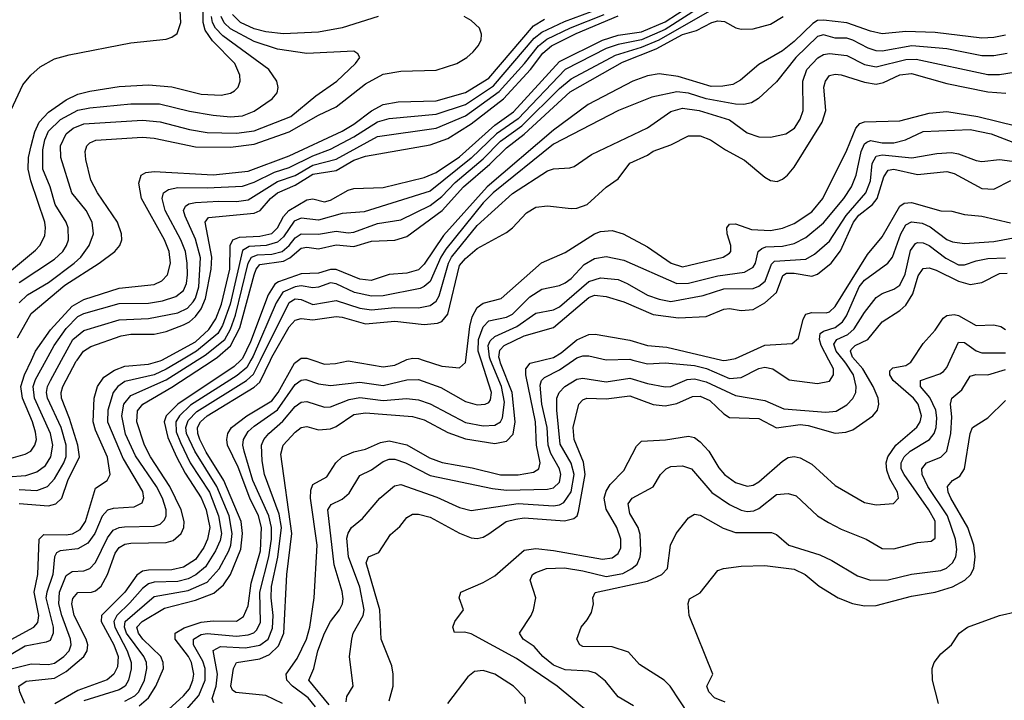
# Model space of a CAD drawing. Header units: inches. Extents: x 990535 to 1117859, y 769386 to 892122.
# Tile 369 of 656: x 1083791 to 1087146, y 788841 to 791159. Entities that reach past the tile are written whole.
import ezdxf

# ---------------------------------------------------------------- set-up
doc = ezdxf.new("R2010")
doc.units = ezdxf.units.IN
doc.header["$MEASUREMENT"] = 0
doc.layers.add('B0788', color=7, linetype='Continuous')
doc.layers.add('B0789', color=7, linetype='Continuous')

msp = doc.modelspace()

# ---------------------------------------------------------------- linework, layer by layer
at = {"layer": 'B0788', "color": 5}
for points, elevation in [([(1083690, 789645.9), (1083810, 789679.4), (1083829.9, 789690.1), (1083843.2, 789710), (1083848.1, 789730), (1083845.6, 789754.4), (1083835.2, 789790), (1083801.2, 789870), (1083795.5, 789910), (1083808.2, 789950), (1083831.6, 790000)], 3380), ([(1083750, 789602.2), (1083812.6, 789607.4), (1083850, 789619.9), (1083879.1, 789640.9), (1083897.9, 789670), (1083904.1, 789710), (1083896.6, 789750), (1083842, 789870), (1083837.2, 789910), (1083845.7, 789934.3), (1083881.9, 790000)], 3360), ([(1083750, 789041.3), (1083839.7, 789090), (1083853.7, 789106.3), (1083856.5, 789130), (1083840.8, 789210), (1083853, 789270), (1083858.2, 789390), (1083873.5, 789406.5), (1083950, 789404.5), (1083971.4, 789408.6), (1083997, 789423), (1084015.4, 789450), (1084050, 789563.7), (1084089.9, 789590.1), (1084099.1, 789610), (1084090.3, 789669.7), (1084050, 789761), (1084041.7, 789790), (1084045.2, 789870), (1084056.1, 789910), (1084078.6, 789941.4), (1084114.2, 789965.8), (1084150, 789979.8), (1084230, 789985.7), (1084270, 789997), (1084275.5, 790000)], 3280), ([(1083753.6, 788946.4), (1083830, 788965.1), (1083890, 788963.6), (1083910, 788967.6), (1083941.8, 788990), (1083959.6, 789010), (1083967, 789030), (1083964.7, 789050), (1083934.5, 789130), (1083924.4, 789170), (1083927.3, 789210), (1083950, 789266.9), (1083970, 789280.3), (1084010, 789282.1), (1084030.2, 789289.8), (1084050, 789310.7), (1084090, 789394.2), (1084110, 789420.8), (1084130, 789429.7), (1084148.3, 789431.7), (1084250, 789434.4), (1084270, 789441.7), (1084284.2, 789455.8), (1084290.3, 789470), (1084290.2, 789490), (1084277.8, 789530), (1084257.8, 789570), (1084186, 789674), (1084152.1, 789747.9), (1084139.1, 789810), (1084146.3, 789850), (1084170, 789879.3), (1084290, 789932.9), (1084396.5, 790000)], 3240), ([(1084342.8, 790000), (1084290, 789969), (1084250, 789950), (1084150, 789927.1), (1084125.6, 789910), (1084109.9, 789890), (1084092.2, 789830), (1084090, 789790), (1084143.8, 789663.8), (1084210, 789552.2), (1084213.6, 789530), (1084207.4, 789512.6), (1084180.4, 789499.6), (1084110, 789494.6), (1084090, 789488.8), (1084072, 789468), (1084047.8, 789410), (1084023.8, 789376.2), (1083990, 789357.6), (1083929.7, 789350.3), (1083916.7, 789343.3), (1083909.7, 789330.3), (1083904.8, 789270), (1083883.4, 789210), (1083881, 789190), (1083905, 789090), (1083905.5, 789070), (1083894.9, 789045.1), (1083881.2, 789038.8), (1083810, 789025.7), (1083762.4, 788997.6)], 3260), ([(1083809.2, 788830), (1083791.8, 788870), (1083789, 788890), (1083813.3, 788906.7), (1083910, 788916.6), (1083950, 788939.7), (1084009.4, 788990.6), (1084021.7, 789010), (1084023.8, 789030), (1084018.2, 789050), (1083976.6, 789130), (1083968.8, 789170), (1083971.9, 789188.1), (1083990, 789208.9), (1084036.4, 789210), (1084050, 789213.9), (1084069.5, 789230), (1084090, 789269.5), (1084117.2, 789342.8), (1084130, 789361.8), (1084150, 789372.7), (1084170, 789376.3), (1084290, 789378.3), (1084314.3, 789385.7), (1084341.5, 789410), (1084351, 789430), (1084352.2, 789450), (1084342, 789490), (1084302.9, 789570), (1084237.2, 789670), (1084217.1, 789710), (1084190.2, 789790), (1084193.1, 789826.9), (1084211.4, 789850), (1084310, 789907.8), (1084450.4, 790000)], 3220), ([(1083790, 789511.8), (1083890, 789504.1), (1083914.1, 789510), (1083934.8, 789530), (1083955.7, 789590), (1083994.7, 789670), (1083989, 789710), (1083961.1, 789801.1), (1083933.8, 789870), (1083932.7, 789890), (1083938.4, 789910), (1083983.9, 789996.1), (1083986.8, 790000)], 3320), ([(1083790, 789559.6), (1083850, 789555.4), (1083886.3, 789570), (1083910, 789596.1), (1083941.6, 789650), (1083950, 789672.2), (1083949.3, 789710), (1083932.2, 789770), (1083886.5, 789870), (1083883, 789890), (1083886.3, 789910), (1083896, 789930), (1083934.1, 790000)], 3340), ([(1084544.4, 790000), (1084521.8, 789978.2), (1084330.6, 789850), (1084290.4, 789810), (1084283.1, 789790), (1084296.4, 789736.4), (1084325.1, 789670), (1084354.8, 789614.8), (1084410, 789531), (1084426.5, 789490), (1084439.5, 789430), (1084431.3, 789390), (1084418.2, 789361.8), (1084390, 789320.7), (1084350, 789294.3), (1084310, 789285.7), (1084230, 789285), (1084210, 789280.7), (1084190, 789267.9), (1084150.1, 789209.9), (1084070.5, 789130), (1084069.5, 789110), (1084112.6, 789030), (1084126.4, 788990), (1084124.5, 788955.5), (1084112, 788930), (1084089.2, 788910.8), (1083990, 788874.6), (1083911.1, 788828.9)], 3180), ([(1084579.1, 790000), (1084564.8, 789975.2), (1084532.5, 789947.5), (1084373.4, 789846.6), (1084335.5, 789810), (1084323.6, 789790), (1084324.5, 789755.5), (1084338.8, 789718.8), (1084372.1, 789650), (1084438.5, 789550), (1084469.2, 789470), (1084478.6, 789410), (1084474.2, 789385.8), (1084458.5, 789350), (1084424.5, 789295.5), (1084391.8, 789268.2), (1084365, 789255), (1084330, 789245.7), (1084250, 789243.8), (1084230, 789237.8), (1084210, 789222.6), (1084167, 789173), (1084121.9, 789130), (1084112.3, 789110), (1084115, 789090), (1084158, 789010), (1084170.9, 788970), (1084171.6, 788948.4), (1084162.2, 788910), (1084150.3, 788890), (1084130, 788877), (1084010, 788839)], 3160), ([(1084150, 788838.2), (1084183.2, 788856.8), (1084197, 788870), (1084216.5, 788910), (1084225.1, 788950), (1084223.5, 788970), (1084214.2, 788990), (1084155.7, 789070), (1084148.2, 789090), (1084150.9, 789110), (1084250, 789194.7), (1084364.9, 789215.1), (1084430, 789243.7), (1084471.3, 789288.7), (1084503.9, 789350), (1084510.9, 789370), (1084515.6, 789410), (1084505.2, 789470), (1084463.5, 789570), (1084387.6, 789690), (1084359.7, 789750), (1084357.1, 789770), (1084365.7, 789794.3), (1084395.4, 789824.6), (1084564, 789930), (1084588.1, 789951.9), (1084612.1, 790000)], 3140), ([(1084198, 788822), (1084230.2, 788850), (1084254.8, 788890), (1084281.1, 788950), (1084280.6, 788970), (1084272.4, 788990), (1084210.4, 789050), (1084195.7, 789070), (1084190.3, 789090), (1084208.3, 789110), (1084285, 789155), (1084390, 789182.2), (1084453.3, 789206.7), (1084485.4, 789234.6), (1084510, 789270.1), (1084544.3, 789355.7), (1084550.3, 789410), (1084545.4, 789450), (1084487.1, 789590), (1084426.9, 789686.9), (1084405.4, 789730), (1084398.1, 789750), (1084397.7, 789770), (1084407.9, 789790), (1084430.5, 789810), (1084590, 789907.4), (1084610, 789924.7), (1084645.6, 790000)], 3120), ([(1084297.9, 788810), (1084350, 788856.6), (1084370, 788880.9), (1084381.8, 788910), (1084384.6, 788930), (1084376.9, 788970), (1084367, 788990), (1084320.9, 789050), (1084320.6, 789070), (1084351.5, 789088.5), (1084410, 789107.2), (1084450, 789112.2), (1084530, 789111.2), (1084553.4, 789126.6), (1084570, 789163.2), (1084579.9, 789240.1), (1084611.3, 789350), (1084615.3, 789430), (1084604.5, 789470), (1084575.4, 789530), (1084535.6, 789635.6), (1084499.1, 789710), (1084496.6, 789730), (1084500.5, 789750), (1084512.9, 789770), (1084565.4, 789810), (1084650, 789861.4), (1084671.7, 789890), (1084727.4, 789990), (1084741.3, 790000)], 3080), ([(1084359.3, 788810), (1084402, 788858), (1084423, 788910), (1084423.4, 788950), (1084415.1, 788975.1), (1084383.7, 789030), (1084383.3, 789050), (1084410, 789065.4), (1084430.6, 789069.4), (1084530, 789060.2), (1084570, 789063.8), (1084589.1, 789070.9), (1084599.1, 789080.9), (1084612, 789108), (1084609.5, 789210), (1084640.5, 789330), (1084649.8, 789389.8), (1084649.8, 789430), (1084640.3, 789470), (1084585.7, 789590), (1084556, 789690), (1084552, 789710), (1084554.4, 789730), (1084570, 789756.9), (1084590, 789775.5), (1084669.6, 789830.4), (1084730, 789916.4), (1084750, 789931.9), (1084766.1, 789933.9), (1084810, 789918.7), (1084850, 789913.6), (1084950, 789924.3), (1085030, 789914), (1085110, 789932.8), (1085150, 789933.8), (1085226.5, 789906.5), (1085310, 789858.5), (1085350, 789847.8), (1085377.7, 789850), (1085390, 789855.9), (1085395.4, 789864.6), (1085398.8, 789890), (1085363.3, 790000)], 3060), ([(1084453.2, 788833.2), (1084447.5, 788847.5), (1084460.3, 788890), (1084465.7, 788930), (1084450, 789010.8), (1084475.5, 789024.5), (1084560.3, 789019.7), (1084610, 789028.6), (1084637.7, 789050), (1084652.7, 789087.3), (1084655.1, 789130), (1084648, 789190), (1084649.3, 789229.3), (1084671.3, 789328.7), (1084682.9, 789430), (1084675, 789475), (1084625.9, 789610), (1084617.2, 789657.2), (1084614.8, 789710), (1084623, 789730), (1084640.4, 789750), (1084687.8, 789792.2), (1084730, 789842.5), (1084750, 789856.4), (1084770, 789858.7), (1084830, 789840.1), (1084850, 789840.9), (1084914.4, 789865.6), (1084950, 789872.1), (1085030, 789862.4), (1085109.4, 789869.4), (1085150, 789865), (1085190, 789851.5), (1085310, 789788), (1085370, 789776), (1085410, 789778.2), (1085429.9, 789790.1), (1085436.7, 789803.3), (1085442.9, 789857.1), (1085432.7, 789910), (1085395.8, 790000)], 3040), ([(1084686.6, 788830), (1084630, 788857.4), (1084528.1, 788868.1), (1084516.4, 788876.4), (1084510.7, 788890), (1084519.4, 788950), (1084530.2, 788969.8), (1084610, 788983), (1084642.9, 788997.1), (1084673.2, 789026.8), (1084691, 789070), (1084702.1, 789270), (1084718.3, 789410), (1084680.9, 789679.1), (1084689.5, 789710), (1084730, 789754.9), (1084750, 789770.5), (1084770, 789774.3), (1084810, 789762.1), (1084850, 789765.7), (1084870, 789773.9), (1084930, 789815), (1084970, 789820.2), (1085130, 789808), (1085170, 789796.2), (1085250, 789753.1), (1085310, 789731.9), (1085410, 789716), (1085450, 789723.4), (1085472.4, 789747.6), (1085479.6, 789790), (1085469.8, 789890), (1085429.8, 789990), (1085426.9, 790000)], 3020), ([(1084799.5, 788819.5), (1084773.7, 788850), (1084720.4, 788890), (1084701.4, 788910), (1084699.3, 788930), (1084736.2, 788983.7), (1084768.6, 789050), (1084780.4, 789090), (1084795.2, 789190), (1084805.1, 789370), (1084781.7, 789530), (1084783.1, 789556.9), (1084790, 789576.6), (1084837.9, 789602.1), (1084868.1, 789650), (1084890, 789670.7), (1084930, 789688), (1084970, 789697), (1085020.5, 789719.5), (1085050, 789725.1), (1085110, 789711.5), (1085187.1, 789667.1), (1085231.3, 789651.3), (1085333, 789633), (1085430, 789609.3), (1085490, 789608.8), (1085541.8, 789618.2), (1085560.2, 789630), (1085564.3, 789650), (1085552.7, 789710), (1085548.5, 789790), (1085516, 789950), (1085515.4, 789970), (1085530.2, 789989.8), (1085573.1, 790000)], 2980), ([(1084845.4, 788825.4), (1084776.9, 788910), (1084793.7, 788950), (1084807.1, 789010), (1084829.9, 789070), (1084850, 789109.4), (1084881.3, 789150), (1084891, 789170), (1084893.1, 789186.9), (1084890, 789211.6), (1084863.2, 789303.2), (1084840.8, 789490), (1084852.1, 789507.9), (1084890, 789526.8), (1084913.4, 789546.6), (1084950, 789607.2), (1084990, 789625.8), (1085030, 789654.2), (1085050, 789662.2), (1085070, 789662.8), (1085106.4, 789650), (1085190, 789607.3), (1085402.3, 789562.3), (1085450, 789557.4), (1085590, 789560.1), (1085610, 789564.8), (1085630, 789584.8), (1085634.6, 789610), (1085630.2, 789630), (1085601.4, 789681.4), (1085591.6, 789710), (1085588.6, 789770), (1085570, 789850), (1085565.2, 789914.8), (1085569.1, 789930.9), (1085579.2, 789940.8), (1085630, 789966.5), (1085678.3, 790000)], 2960), ([(1084790, 790000), (1084830, 789986.4), (1084867.9, 789987.9), (1084910, 789998), (1085030, 789976.7), (1085070, 789982.8), (1085105.8, 790000)], 3080), ([(1084903.4, 788836.6), (1084906, 788854), (1084928.1, 788890), (1084915.3, 788990), (1084922.5, 789050), (1084927.2, 789070), (1084962.1, 789130), (1084965.2, 789150), (1084950, 789226.6), (1084911.1, 789330), (1084906.4, 789393.6), (1084910, 789410.2), (1084921.5, 789430), (1084959.5, 789460.5), (1085018, 789530), (1085067.9, 789572.1), (1085090, 789576.1), (1085212.8, 789532.8), (1085290, 789497.9), (1085330, 789487.5), (1085490, 789511.5), (1085610, 789504.2), (1085630, 789506.7), (1085645.3, 789514.7), (1085670, 789551.3), (1085681, 789610), (1085670, 789648.9), (1085633.2, 789713.2), (1085621.7, 789830), (1085621.9, 789870), (1085629.1, 789890), (1085648.3, 789910), (1085690, 789934.6), (1085710, 789938.2), (1085790, 789925.5), (1085870, 789938.7), (1085930, 789920.8), (1085990, 789909.2), (1086010, 789910.5), (1086065.8, 789934.2), (1086090, 789936.2), (1086130, 789926.1), (1086230, 789879.4), (1086330, 789862.2), (1086394.5, 789834.5), (1086537.8, 789822.2), (1086573.6, 789826.4), (1086610, 789847.5), (1086630, 789868.8), (1086640.4, 789890), (1086641.7, 789910), (1086632.4, 789950), (1086606.4, 789990), (1086598, 790000)], 2940), ([(1085050, 788839), (1085063.4, 788890), (1085064, 788930), (1085059.1, 788959.1), (1085022.5, 789050), (1085018.5, 789150), (1084971.4, 789310), (1084979.7, 789330), (1085014.9, 789345.1), (1085054.5, 789405.5), (1085087.1, 789432.9), (1085110, 789464.2), (1085130, 789475.4), (1085150, 789475), (1085190, 789464.5), (1085290.1, 789410.1), (1085330, 789395.1), (1085350, 789392.9), (1085370, 789396.9), (1085390, 789408.1), (1085449.2, 789450), (1085481.2, 789458.8), (1085510, 789462.4), (1085647.1, 789452.9), (1085679.5, 789460.5), (1085690.2, 789469.8), (1085695.2, 789484.8), (1085718.3, 789610), (1085712.5, 789652.5), (1085680.3, 789730), (1085677.6, 789770), (1085696.6, 789850), (1085710, 789864.7), (1085723.5, 789870), (1085790, 789867.8), (1085870, 789878.5), (1085950, 789848.2), (1085990, 789844.4), (1086030, 789852.1), (1086083.6, 789876.4), (1086110, 789877.5), (1086142.8, 789862.8), (1086190, 789817.2), (1086210, 789805), (1086310, 789800.7), (1086369.4, 789769.4), (1086450, 789780.8), (1086477.8, 789777.8), (1086570, 789751.1), (1086606, 789754), (1086630, 789762.8), (1086698.4, 789810), (1086714, 789830), (1086718.3, 789850), (1086715.7, 789870), (1086699, 789910), (1086663.9, 789970), (1086638, 790000)], 2920), ([(1085166.2, 790000), (1085230, 789979.5), (1085290, 789973.5), (1085310, 789992.2), (1085311, 790000)], 3080), ([(1085790, 788750.5), (1085622.4, 788890), (1085483.8, 788983.8), (1085330, 789068.3), (1085306.4, 789073.6), (1085272.4, 789072.4), (1085266.6, 789090), (1085274.5, 789110), (1085303.5, 789150), (1085288.5, 789190), (1085294, 789210), (1085370, 789242.4), (1085410, 789264.8), (1085510, 789352.6), (1085550, 789358.4), (1085610, 789352.1), (1085777.6, 789322.4), (1085810, 789326.8), (1085830, 789341.5), (1085839.2, 789360.8), (1085839.4, 789390), (1085826, 789430), (1085790, 789492.7), (1085783.1, 789530), (1085790, 789553.7), (1085803.7, 789576.3), (1085850, 789623.5), (1085892.6, 789707.4), (1085910, 789723.8), (1085991.7, 789728.3), (1086070, 789741.2), (1086090, 789735.9), (1086110, 789721.6), (1086139.6, 789690), (1086173.6, 789633.6), (1086193.1, 789610), (1086230, 789583.4), (1086270, 789570.9), (1086290, 789573.8), (1086310, 789585), (1086390, 789655.8), (1086410, 789668.4), (1086430, 789671.8), (1086450, 789667.4), (1086490, 789645.7), (1086570, 789573.4), (1086670, 789514.8), (1086710, 789507.2), (1086768, 789512), (1086785.8, 789530), (1086781.7, 789550), (1086755.9, 789595.9), (1086745.3, 789625.3), (1086743.6, 789650), (1086748.8, 789670), (1086776.4, 789710), (1086848, 789772), (1086859.2, 789790), (1086863.5, 789810), (1086852.8, 789850), (1086837.1, 789870), (1086767.5, 789930), (1086756.5, 789950), (1086756.4, 789963.6), (1086766, 789974), (1086810, 789981.8), (1086827.1, 789992.9), (1086832, 790000)], 2880), ([(1085883.1, 788823.1), (1085830, 788853.3), (1085787.1, 788907.1), (1085753.6, 788933.6), (1085730, 788940.9), (1085650, 788944.6), (1085610, 788961.2), (1085574.1, 788990), (1085544.3, 789024.3), (1085507.2, 789050), (1085494.5, 789070), (1085534.1, 789130), (1085542.3, 789150), (1085549.8, 789190), (1085531.1, 789250), (1085539.1, 789270), (1085550, 789277.1), (1085586, 789290), (1085647.9, 789292.1), (1085710, 789282.8), (1085790, 789262.8), (1085846.3, 789273.7), (1085876.9, 789290), (1085894.7, 789305.3), (1085905.3, 789330), (1085907.7, 789350), (1085905.8, 789405.8), (1085898.5, 789430), (1085870, 789478), (1085864.1, 789510), (1085878.3, 789530), (1085950, 789568.2), (1085974.7, 789610), (1085994, 789630), (1086010, 789638), (1086050, 789639.9), (1086080.6, 789630), (1086149.6, 789549.6), (1086210, 789507.8), (1086250, 789488.4), (1086270, 789484.7), (1086293.1, 789486.9), (1086310, 789494.6), (1086370, 789541.7), (1086410, 789545.9), (1086437.3, 789537.3), (1086510.1, 789470.1), (1086546.9, 789446.9), (1086590, 789424.2), (1086674.9, 789390), (1086730, 789358), (1086770, 789357.5), (1086850, 789378.7), (1086896.7, 789383.3), (1086910, 789394), (1086910, 789451.6), (1086889.2, 789490), (1086804.3, 789610), (1086794.8, 789630), (1086794.5, 789650), (1086804.3, 789670), (1086825.4, 789690), (1086891.7, 789730), (1086906.8, 789750), (1086913.7, 789770), (1086916.3, 789803.7), (1086912.4, 789830), (1086892.8, 789872.8), (1086860.6, 789910), (1086860.2, 789930), (1086926.7, 789953.3), (1086938.4, 789961.6), (1086950, 789974.9), (1086961.7, 790000)], 2860), ([(1085880.5, 790000), (1085930, 789987.5), (1085990.1, 789990.1), (1086090, 789982), (1086131.3, 789971.3), (1086210, 789937.7), (1086250, 789940.4), (1086310, 789971), (1086330, 789975.4), (1086357.6, 789970), (1086413.1, 789933.1), (1086510, 789919.8), (1086550, 789927.9), (1086563.8, 789950), (1086564.1, 789970), (1086548.3, 790000)], 2960), ([(1086183.2, 790000), (1086190, 789998.4), (1086199.5, 790000)], 2980), ([(1086073, 788790), (1086007.2, 788890), (1085987.3, 788910), (1085903.3, 788963.3), (1085865.4, 789005.4), (1085810, 789023), (1085710, 789024.8), (1085699.7, 789030), (1085689.7, 789050), (1085703.9, 789090), (1085725, 789115), (1085739.1, 789140.9), (1085746.7, 789170), (1085744.5, 789190), (1085751.7, 789208.3), (1085930, 789247), (1085978.7, 789270), (1085998.4, 789290), (1086009.2, 789370), (1086028.2, 789410), (1086070, 789463.1), (1086090, 789475.8), (1086110, 789471.8), (1086187.9, 789427.9), (1086230, 789413), (1086352.9, 789412.9), (1086370, 789405.5), (1086411.4, 789370), (1086517.3, 789337.3), (1086558, 789318), (1086645.4, 789265.4), (1086690, 789250.7), (1086750, 789251.2), (1086830, 789270.6), (1086930, 789283.7), (1086948.7, 789291.3), (1086969.9, 789310), (1086980.7, 789330), (1086984.8, 789355.2), (1086980.2, 789390), (1086952, 789470), (1086885.4, 789570), (1086866.5, 789610), (1086864.5, 789630), (1086881.5, 789650), (1086930.2, 789669.8), (1086950.2, 789689.8), (1086964.4, 789750), (1086966.7, 789806.7), (1086962.6, 789850), (1086967.4, 789870), (1087001.5, 789898.5), (1087030, 789945), (1087049.5, 789950.5), (1087090, 789949.7), (1087150, 789968)], 2840), ([(1086194.8, 788834.8), (1086158.7, 788850), (1086139.2, 788870), (1086133, 788890), (1086153.5, 788930), (1086071.9, 789130), (1086068.5, 789171.5), (1086073.1, 789186.9), (1086110, 789207), (1086170, 789283.6), (1086189.3, 789290.7), (1086250, 789298.3), (1086330, 789301), (1086430, 789287.8), (1086467.3, 789270), (1086515.4, 789230), (1086579.8, 789190), (1086629.3, 789170.7), (1086670, 789163.2), (1086710, 789163.9), (1086830, 789195.7), (1086910.4, 789209.6), (1086970, 789228.1), (1087011.7, 789250), (1087031.3, 789268.7), (1087042.3, 789290), (1087047.1, 789330), (1087042.3, 789370), (1087021.7, 789430), (1086963.8, 789530), (1086955.2, 789550), (1086953, 789570), (1086970, 789589.4), (1086994.8, 789605.2), (1087009.9, 789630.1), (1087029.6, 789750.4), (1087037.7, 789770), (1087090, 789802.9), (1087150, 789862.8)], 2820), ([(1086922, 788830), (1086901.7, 788910), (1086900.5, 788950), (1086907.3, 788970), (1086930, 788999.3), (1086965.6, 789030), (1086991.8, 789070), (1087020.7, 789090), (1087129.6, 789130), (1087190, 789144)], 2780), ([(1085514.2, 788830), (1085512.6, 788850), (1085474.3, 788890), (1085410, 788930.2), (1085370, 788942.7), (1085340.5, 788939.5), (1085318.6, 788921.4), (1085248.7, 788830)], 2920)]:
    msp.add_lwpolyline(points, dxfattribs=dict(at, elevation=elevation))
at = {"layer": 'B0789', "color": 5}
for points, elevation in [([(1083738.6, 790801.4), (1083802.4, 790937.6), (1083829.1, 790970.9), (1083861.2, 790998.8), (1083910, 791026.3), (1083960, 791040), (1084170, 791079.9), (1084290, 791093), (1084310, 791099.2), (1084327.8, 791112.2), (1084340.5, 791150), (1084338.6, 791190), (1084330, 791213.9), (1084310, 791245), (1084250, 791306.8), (1084210, 791329.6), (1084150, 791343.2), (1084090, 791346), (1084010, 791342.7), (1083910, 791356.6), (1083870, 791354.1), (1083830, 791344.3), (1083570, 791233.7)], 3520), ([(1083736.5, 790283.5), (1083845.7, 790374.3), (1083859.7, 790390), (1083876.5, 790423.5), (1083879.7, 790450), (1083876.6, 790470), (1083829.7, 790610), (1083820.7, 790650), (1083821.9, 790690), (1083830.2, 790730.2), (1083842.5, 790777.5), (1083857.9, 790810), (1083890, 790844.3), (1083950, 790885.8), (1083990, 790905.4), (1084030, 790915.3), (1084130, 790932), (1084230, 790937.1), (1084310.1, 790930.1), (1084410, 790905.6), (1084477.5, 790902.5), (1084510, 790909.1), (1084522.9, 790917.1), (1084535.7, 790930), (1084542.8, 790950), (1084541.9, 790970), (1084524, 791010), (1084447.8, 791087.8), (1084423.7, 791123.7), (1084416.2, 791150), (1084415.8, 791235.8)], 3480), ([(1084275.5, 790000), (1084390, 790062.1), (1084435.6, 790104.4), (1084460, 790140), (1084478.7, 790190), (1084507.3, 790310), (1084509, 790390), (1084517.6, 790410), (1084540.8, 790419.2), (1084610, 790421.5), (1084650, 790431), (1084670, 790450), (1084690.7, 790489.3), (1084708.5, 790510), (1084770, 790545.4), (1084790, 790549.7), (1084830, 790539.5), (1084850, 790545.1), (1084910, 790578.9), (1084930, 790583.9), (1085030, 790588.1), (1085170, 790622.1), (1085210, 790638.6), (1085290, 790692.6), (1085410, 790800.2), (1085474.3, 790845.7), (1085630, 791017), (1085776.7, 791090), (1085830, 791106.8), (1085910, 791117.5), (1085990, 791152.1), (1086158.1, 791261.9)], 3280), ([(1086175.5, 791244.5), (1085990, 791125.8), (1085910, 791091.1), (1085830, 791074.8), (1085790, 791061.1), (1085650, 790989.4), (1085490, 790821.9), (1085415.8, 790770), (1085330, 790687.6), (1085190, 790575.7), (1084964.7, 790504.7), (1084890, 790499.6), (1084810, 790477), (1084750, 790482.9), (1084727, 790473), (1084690, 790419.8), (1084670, 790401.2), (1084630.9, 790390), (1084572.7, 790387.3), (1084550, 790373.5), (1084508.3, 790190), (1084482.5, 790117.5), (1084466, 790090), (1084393.9, 790030), (1084342.8, 790000)], 3260), ([(1083881.9, 790000), (1083909.4, 790050), (1083950, 790108), (1083990, 790148.3), (1084010, 790158.2), (1084130, 790192.5), (1084230, 790194.4), (1084278.5, 790201.5), (1084323.5, 790216.5), (1084350, 790237.2), (1084359.2, 790260.8), (1084362.7, 790290), (1084362.5, 790330), (1084356.1, 790370), (1084340.8, 790410), (1084287.3, 790510), (1084276.6, 790550), (1084280.8, 790570), (1084298.5, 790581.5), (1084330, 790588.1), (1084430, 790586.1), (1084550, 790592.5), (1084590, 790606.5), (1084659.7, 790640.3), (1084710, 790656.1), (1084790, 790695.7), (1084850, 790717.9), (1084930, 790760.3), (1085010, 790811.5), (1085050, 790822.8), (1085210, 790837.6), (1085310, 790871), (1085405.6, 790934.4), (1085544.1, 791095.9), (1085570, 791117.1), (1085647.4, 791152.6), (1085770, 791198.2)], 3360), ([(1084396.5, 790000), (1084423.2, 790016.8), (1084489.8, 790070.2), (1084510, 790105.3), (1084526.9, 790153.1), (1084570, 790330), (1084581.4, 790350), (1084601.1, 790358.9), (1084650, 790360.6), (1084685.1, 790370), (1084709, 790390), (1084730, 790416.8), (1084750, 790430.3), (1084810, 790429.1), (1084870, 790439.6), (1084910, 790433.8), (1084930, 790435.6), (1085010, 790465.7), (1085090, 790477.6), (1085190, 790526.8), (1085230, 790556.6), (1085275, 790605), (1085370, 790685), (1085430, 790745.1), (1085502.4, 790797.6), (1085630, 790925.2), (1085670, 790957.8), (1085821.6, 791038.4), (1085910, 791065.9), (1085970, 791090.8), (1086198.3, 791221.7)], 3240), ([(1083784.3, 790075.7), (1083830, 790158.2), (1083945.3, 790254.7), (1084062.4, 790330), (1084115, 790370), (1084133, 790390), (1084139.4, 790410), (1084138.7, 790430), (1084125, 790470), (1084056.2, 790570), (1084033.3, 790613.3), (1084017.2, 790682.8), (1084015, 790710), (1084020.4, 790730), (1084030, 790739.8), (1084050.9, 790749.1), (1084210, 790759.5), (1084250, 790755.4), (1084390, 790726.4), (1084510, 790724.6), (1084590, 790735.5), (1084710, 790777), (1084810, 790833.9), (1084870, 790862.6), (1084970, 790941.2), (1085030, 790973.7), (1085090, 790984.2), (1085210, 790987.5), (1085280.9, 791010), (1085314.6, 791030), (1085336.8, 791050), (1085353.9, 791070), (1085363.2, 791090), (1085365, 791110), (1085357.7, 791130), (1085330, 791157), (1085306.3, 791170)], 3420), ([(1083790, 790264.2), (1083910, 790343.2), (1083938.4, 790370), (1083951.4, 790390), (1083957.7, 790410), (1083957.1, 790450), (1083949.9, 790470), (1083912.8, 790530), (1083894.9, 790590), (1083869.9, 790650.1), (1083870, 790716), (1083877.3, 790750), (1083890, 790779.2), (1083930, 790819.1), (1083990, 790850.8), (1084030, 790859), (1084170, 790872.2), (1084267.6, 790872.4), (1084370, 790847.2), (1084450, 790833.9), (1084510, 790828.3), (1084550, 790831.6), (1084590, 790847.4), (1084652, 790890), (1084668.9, 790910), (1084671.9, 790928.1), (1084667.5, 790950), (1084640.2, 790990), (1084483.9, 791103.9), (1084458, 791130), (1084448, 791150), (1084444.9, 791170)], 3460), ([(1083790, 790194.5), (1083818.1, 790221.9), (1083890, 790264.1), (1083976.6, 790330), (1084000.1, 790350), (1084028.3, 790390), (1084042.6, 790430), (1084038.5, 790470), (1084017.4, 790510), (1083969.5, 790570), (1083931.7, 790690), (1083930.3, 790730), (1083949.9, 790770), (1083973.9, 790790), (1084010, 790804.1), (1084210, 790817), (1084270, 790811), (1084370, 790784.8), (1084430, 790775.3), (1084530, 790773.3), (1084590, 790780.9), (1084714.9, 790830), (1084800.1, 790899.9), (1084871.6, 790950), (1084936, 791010), (1084950.8, 791030), (1084943.3, 791043.3), (1084930, 791052.2), (1084770, 791044), (1084670, 791059.3), (1084590, 791084.9), (1084510, 791127.9), (1084488.4, 791148.4), (1084477.9, 791170)], 3440), ([(1083934.1, 790000), (1083972.3, 790070), (1084010, 790100.5), (1084130, 790136.9), (1084230, 790141.5), (1084330, 790160.8), (1084363.1, 790176.9), (1084382.1, 790197.9), (1084390, 790210.6), (1084401.2, 790250), (1084407.9, 790347.9), (1084390, 790411.7), (1084354.6, 790490), (1084349.9, 790510), (1084355.9, 790524.1), (1084368.1, 790531.9), (1084390, 790536.6), (1084470, 790541.5), (1084530, 790539.8), (1084570, 790545.4), (1084670, 790607.8), (1084730, 790628.1), (1084790, 790663.6), (1084870, 790683.8), (1085010, 790761.9), (1085210, 790789.8), (1085310, 790831.6), (1085425.3, 790914.7), (1085511.5, 791010), (1085558.7, 791070), (1085586.9, 791093.1), (1085668, 791132), (1085782.7, 791177.3)], 3340), ([(1083986.8, 790000), (1084008.8, 790030), (1084033.8, 790046.2), (1084136.9, 790083.1), (1084170, 790088.2), (1084250, 790088), (1084290, 790097.9), (1084350, 790119.6), (1084370, 790130), (1084390, 790148.2), (1084410, 790175.1), (1084424.6, 790210), (1084444.3, 790310), (1084445.8, 790350), (1084423.6, 790470), (1084434.5, 790485.5), (1084590, 790500.8), (1084610.7, 790509.3), (1084645.4, 790550), (1084670, 790569.2), (1084730, 790595.6), (1084790, 790633.1), (1084870, 790645.4), (1084930, 790681.1), (1084970, 790694.1), (1085190, 790733.2), (1085250, 790754.6), (1085330, 790804.3), (1085439.3, 790890), (1085531.8, 790990), (1085574.2, 791045.8), (1085603.1, 791070), (1085687.6, 791112.4), (1085830, 791172.7)], 3320), ([(1084450.4, 790000), (1084465.6, 790010), (1084510, 790048.5), (1084541.9, 790110), (1084590, 790290.7), (1084596.7, 790310), (1084610, 790325.8), (1084690, 790337.1), (1084711.5, 790348.5), (1084750, 790380.7), (1084770, 790384.2), (1084810, 790379.3), (1084870, 790392.9), (1084930, 790386.8), (1084990, 790405.5), (1085070, 790408.2), (1085110, 790421.1), (1085230.5, 790509.5), (1085303.5, 790590), (1085392.9, 790667.1), (1085450, 790722.9), (1085510.3, 790769.7), (1085666.7, 790913.3), (1085845.5, 791014.5), (1085960, 791060), (1086050, 791108.3), (1086097.2, 791122.8), (1086150, 791149.7), (1086170, 791154.9), (1086193, 791153), (1086231.2, 791131.2), (1086250, 791126.6), (1086290, 791128.4), (1086350, 791144), (1086392.9, 791170)], 3220), ([(1085012.2, 791170), (1084890, 791131.1), (1084810, 791117.2), (1084690, 791110.7), (1084630, 791117.5), (1084590, 791127.9), (1084543.4, 791150), (1084516.7, 791176.7)], 3420), ([(1083831.6, 790000), (1083845.7, 790030), (1083896.6, 790103.4), (1083970, 790183.6), (1084010, 790206.6), (1084130, 790245.2), (1084250, 790257.8), (1084275.2, 790270), (1084294.5, 790290), (1084304.7, 790330), (1084300.4, 790370), (1084284.4, 790410), (1084206.4, 790550), (1084197.2, 790602.8), (1084205.5, 790630), (1084221.7, 790638.3), (1084250, 790642.4), (1084450, 790630.7), (1084570, 790643.4), (1084710, 790695.3), (1084890, 790779.7), (1084930, 790803.2), (1084990, 790849.1), (1085030, 790870.3), (1085081, 790879), (1085210, 790883.3), (1085310, 790911.6), (1085390, 790960.3), (1085541.9, 791138.1), (1085579.4, 791160.6)], 3380), ([(1087150, 791106.6), (1087110, 791098.1), (1087070, 791096.1), (1086910, 791116.2), (1086810, 791118.9), (1086730, 791111.6), (1086690, 791120.4), (1086610, 791149), (1086530, 791158), (1086510, 791156.4), (1086493.4, 791146.6), (1086430, 791085), (1086390, 791053.4), (1086310, 791007.1), (1086247.2, 790952.8), (1086221.3, 790938.7), (1086187.4, 790932.6), (1086147.8, 790932.2), (1086034.3, 790965.7), (1085970, 790975.2), (1085930, 790967.6), (1085880.2, 790950), (1085728.5, 790870), (1085610, 790782.7), (1085383.8, 790590), (1085235.7, 790424.3), (1085170, 790326.3), (1085150, 790307.4), (1085110, 790295.8), (1085050, 790291.5), (1084989.3, 790270.7), (1084950, 790275.8), (1084870, 790308.1), (1084850, 790308), (1084810, 790296.4), (1084750, 790294.2), (1084673, 790267), (1084661.2, 790258.8), (1084638, 790222), (1084578.1, 790061.9), (1084550, 790005.5), (1084544.4, 790000)], 3180), ([(1087155.6, 791044.4), (1087110, 791036.1), (1087070, 791036.1), (1086950, 791059.5), (1086830.5, 791070.5), (1086730, 791052.3), (1086710, 791053.6), (1086682.3, 791062.3), (1086630, 791090.1), (1086610, 791095.8), (1086570, 791096.5), (1086530, 791107.8), (1086510, 791102.1), (1086435.4, 791030), (1086370, 790947.7), (1086308.7, 790891.3), (1086284.3, 790875.7), (1086259, 790870), (1086230, 790871.6), (1086130, 790890), (1086070, 790909.1), (1086030, 790913.2), (1085944.9, 790895.1), (1085832.1, 790850), (1085610, 790735.9), (1085404.2, 790570), (1085370, 790535.7), (1085242.8, 790377.2), (1085225.7, 790350), (1085190, 790267.5), (1085170, 790250.1), (1085155.9, 790244.1), (1085030, 790219.3), (1084990, 790217.6), (1084931.6, 790230), (1084870, 790260.2), (1084850, 790263.1), (1084810, 790248.8), (1084790, 790246.6), (1084750, 790252.4), (1084730, 790249.1), (1084688.2, 790231.8), (1084665.2, 790194.8), (1084586.7, 790013.3), (1084579.1, 790000)], 3160), ([(1084612.1, 790000), (1084710, 790196.5), (1084730, 790208.9), (1084750, 790205.9), (1084790, 790188.8), (1084870, 790202.8), (1084950, 790177.1), (1084990, 790171.4), (1085070, 790179.4), (1085150, 790178.5), (1085190, 790185.8), (1085210, 790200.3), (1085220.8, 790219.2), (1085251.8, 790330), (1085262.7, 790350), (1085350, 790458), (1085470, 790567.8), (1085590, 790644.3), (1085610, 790650.8), (1085665.8, 790654.2), (1085680.2, 790659.8), (1085740.1, 790699.9), (1085930, 790790.6), (1086010, 790846.2), (1086050, 790857.7), (1086106.4, 790850), (1086210, 790817.7), (1086270, 790774.4), (1086310, 790760.1), (1086350, 790759), (1086402, 790770), (1086431.5, 790790), (1086450, 790820.2), (1086461.3, 790850), (1086459.4, 790950), (1086473.4, 790990), (1086510.2, 791029.8), (1086530, 791041), (1086550, 791044.5), (1086610, 791037.4), (1086670, 791007.1), (1086710, 790998.3), (1086810, 791023.9), (1086845.2, 791025.2), (1087090, 790972.6), (1087130, 790972.8), (1087179.2, 790980.8)], 3140), ([(1084645.6, 790000), (1084650.3, 790010), (1084710, 790113.8), (1084730, 790135.5), (1084750, 790141.8), (1084790, 790136.9), (1084870, 790148.4), (1084890, 790146.7), (1084970, 790123), (1085070, 790132.2), (1085170, 790121.3), (1085214.8, 790125.2), (1085230, 790131.4), (1085250, 790156.8), (1085290, 790322.4), (1085310, 790346.2), (1085350, 790380.1), (1085450, 790434.3), (1085470.4, 790450), (1085518.1, 790501.9), (1085550, 790521.3), (1085590, 790525.8), (1085670, 790515.9), (1085690, 790517.4), (1085724.8, 790530), (1085790, 790589.3), (1085830, 790616.9), (1085870, 790670.9), (1085930, 790697.6), (1085950, 790711.2), (1086010, 790733.4), (1086070, 790763.5), (1086110, 790764.2), (1086144.9, 790750), (1086196.1, 790716.1), (1086261.1, 790681.1), (1086330, 790622.9), (1086350, 790611.5), (1086371.9, 790608.1), (1086390, 790615.8), (1086407, 790630), (1086430, 790657.1), (1086525, 790810), (1086537.9, 790850), (1086531.1, 790930), (1086536.7, 790950), (1086550.8, 790969.2), (1086570, 790974.1), (1086590, 790971.2), (1086670, 790946), (1086710, 790939.5), (1086735, 790945), (1086790, 790971.1), (1086830, 790976), (1086950, 790942.4), (1087090, 790914.1), (1087151.4, 790908.6)], 3120), ([(1085311, 790000), (1085325.3, 790114.7), (1085333.1, 790146.9), (1085350, 790179.6), (1085370, 790193.6), (1085431.6, 790210), (1085568.9, 790331.1), (1085650, 790366.3), (1085750, 790429.7), (1085770, 790437.5), (1085810, 790441.1), (1085847.3, 790430), (1085930, 790385.4), (1086010.9, 790330), (1086050, 790317.1), (1086188, 790350), (1086210, 790364.3), (1086214.5, 790370), (1086214.6, 790390), (1086202.3, 790430), (1086200.8, 790450), (1086210, 790463.1), (1086230, 790463.5), (1086285.2, 790445.2), (1086350, 790441.3), (1086390, 790449.1), (1086430, 790465.2), (1086490, 790505), (1086527.2, 790550), (1086610, 790714.8), (1086640.5, 790790), (1086654.2, 790805.8), (1086670, 790811.5), (1086790, 790815.3), (1086890, 790840.4), (1086950, 790846.2), (1087055.6, 790830), (1087190, 790796.4)], 3080), ([(1085363.3, 790000), (1085353.6, 790030), (1085354.3, 790070), (1085370, 790113.5), (1085390, 790133.2), (1085450, 790146.6), (1085470, 790156.2), (1085530, 790215.6), (1085570, 790241.9), (1085630, 790254), (1085650, 790263), (1085670, 790278.1), (1085714.6, 790325.4), (1085750, 790346.2), (1085790, 790352.6), (1085850, 790340.3), (1086030, 790260.8), (1086070, 790262.2), (1086170, 790287.5), (1086260.7, 790299.3), (1086290, 790316.4), (1086297.8, 790330), (1086307.4, 790370), (1086319.7, 790380.3), (1086333.9, 790386.1), (1086390, 790387.7), (1086430, 790396.7), (1086470, 790417.6), (1086530, 790467.6), (1086599.2, 790550), (1086625.1, 790590), (1086641.2, 790630), (1086658.4, 790710), (1086670, 790736.6), (1086677.5, 790742.5), (1086690, 790748.1), (1086730, 790740.4), (1086770, 790739.8), (1086809.8, 790750), (1086870, 790778.6), (1087030, 790785.5), (1087100.7, 790770), (1087190, 790736.8)], 3060), ([(1085395.8, 790000), (1085391.7, 790010), (1085387.9, 790050), (1085394.7, 790065.3), (1085410, 790080.3), (1085485.5, 790114.5), (1085550, 790159.9), (1085610, 790171.5), (1085630, 790181.3), (1085730, 790267.9), (1085770, 790280.4), (1085830, 790274.3), (1085861.4, 790261.4), (1085930, 790220.7), (1085970, 790207.2), (1086010, 790199.9), (1086119.6, 790220.4), (1086190, 790242.9), (1086290, 790243.3), (1086310, 790251.8), (1086330.7, 790269.3), (1086353, 790327), (1086363.2, 790336.8), (1086470, 790343.4), (1086499.6, 790360.4), (1086550, 790405.3), (1086607.8, 790492.2), (1086674.1, 790570), (1086689.7, 790610), (1086696.2, 790670), (1086710, 790694.7), (1086730, 790698.5), (1086830.8, 790689.2), (1086915.9, 790704.1), (1086966.6, 790706.6), (1086990, 790702.9), (1087050, 790679.6), (1087070, 790676.1), (1087130, 790682.7), (1087207.2, 790672.8)], 3040), ([(1085426.9, 790000), (1085424.1, 790010), (1085426.7, 790033.3), (1085442.4, 790050), (1085510, 790082.2), (1085610, 790110.6), (1085730, 790213.7), (1085750, 790221), (1085790, 790216.8), (1085850, 790197.9), (1085950, 790155.5), (1086035.7, 790144.3), (1086130, 790148.3), (1086190, 790173.9), (1086210, 790176), (1086250, 790168.4), (1086290, 790172.3), (1086330, 790195.4), (1086370.2, 790229.8), (1086391.9, 790288.1), (1086403.9, 790296.1), (1086430, 790296.3), (1086490, 790285.4), (1086510, 790292.5), (1086556.1, 790330), (1086587.7, 790372.3), (1086631.9, 790470), (1086650, 790493.1), (1086696.5, 790530), (1086713.1, 790550), (1086735.7, 790624.3), (1086750, 790646.5), (1086770, 790649.8), (1086850, 790632.4), (1086950, 790642.4), (1086975.7, 790635.7), (1087070, 790584), (1087110, 790582.2), (1087168.7, 790611.3)], 3020), ([(1086199.5, 790000), (1086230, 790005.1), (1086330, 790050.4), (1086423.5, 790056.5), (1086445.4, 790074.6), (1086460.9, 790139.1), (1086470, 790156), (1086490, 790162.2), (1086539.2, 790160.8), (1086550, 790164.2), (1086570, 790182.6), (1086680, 790360), (1086730, 790419.8), (1086790, 790523.7), (1086805.3, 790534.7), (1086830, 790537.1), (1086930, 790508.7), (1086967.1, 790507.1), (1087010, 790495.6), (1087070, 790490.7), (1087167.3, 790467.3)], 2980), ([(1086548.3, 790000), (1086521.9, 790050), (1086516.7, 790070), (1086518.7, 790090), (1086530, 790098.8), (1086570, 790110.9), (1086594.9, 790130), (1086608.8, 790151.2), (1086651.6, 790250), (1086670, 790272), (1086749.3, 790330), (1086764.6, 790350), (1086793, 790430), (1086810, 790460.5), (1086830, 790471.2), (1086866.1, 790466.1), (1086893.9, 790453.9), (1086950, 790410.9), (1086970, 790402.6), (1087010, 790396.7), (1087110, 790403.7), (1087190, 790418.4)], 2960), ([(1086598, 790000), (1086572.7, 790030), (1086565.7, 790054.3), (1086575.5, 790070), (1086613.1, 790086.9), (1086634, 790106), (1086670, 790162), (1086710, 790212.7), (1086730, 790227.3), (1086770, 790241.9), (1086790, 790255.1), (1086807.9, 790292.1), (1086826.4, 790373.6), (1086843.2, 790396.8), (1086850, 790401), (1086870, 790399.4), (1086890, 790390.4), (1086946.8, 790346.8), (1086990, 790324.1), (1087010, 790324.2), (1087050, 790338.5), (1087090, 790346.3), (1087150, 790348.3)], 2940), ([(1086638, 790000), (1086629.3, 790010), (1086622.1, 790030), (1086624.3, 790035.7), (1086637.7, 790050), (1086681.3, 790070), (1086730, 790130.1), (1086790, 790168.4), (1086810, 790186.9), (1086834.5, 790225.5), (1086852.8, 790287.2), (1086870, 790311.4), (1086890, 790313.9), (1086913.9, 790306.1), (1086990, 790269.1), (1087030, 790257.1), (1087070, 790264.7), (1087130, 790294.5), (1087156.1, 790296.1)], 2920), ([(1086832, 790000), (1086870, 790056.6), (1086910, 790101.4), (1086937.5, 790142.5), (1086950, 790151.3), (1086975.1, 790155.1), (1086990, 790152.1), (1087050, 790117.7), (1087110, 790119.6), (1087134, 790114), (1087150, 790104.4)], 2880), ([(1085573.1, 790000), (1085610, 790008.8), (1085635.7, 790024.3), (1085690, 790069.5), (1085730, 790087.4), (1085751.7, 790088.3), (1085870, 790068.4), (1085930, 790049.7), (1085996.2, 790043.8), (1086183.2, 790000)], 2980), ([(1086961.7, 790000), (1086990, 790060.8), (1087010, 790059.4), (1087050, 790031.6), (1087070, 790024.2), (1087150, 790024.4)], 2860), ([(1084741.3, 790000), (1084750, 790006.3), (1084770, 790006.8), (1084790, 790000)], 3080), ([(1085105.8, 790000), (1085110, 790002), (1085130, 790006.7), (1085150, 790005.2), (1085166.2, 790000)], 3080), ([(1085678.3, 790000), (1085690, 790008.1), (1085710, 790014.7), (1085730, 790014.6), (1085790, 790000.5), (1085870, 790002.6), (1085880.5, 790000)], 2960)]:
    msp.add_lwpolyline(points, dxfattribs=dict(at, elevation=elevation))

doc.saveas('drawing.dxf')
